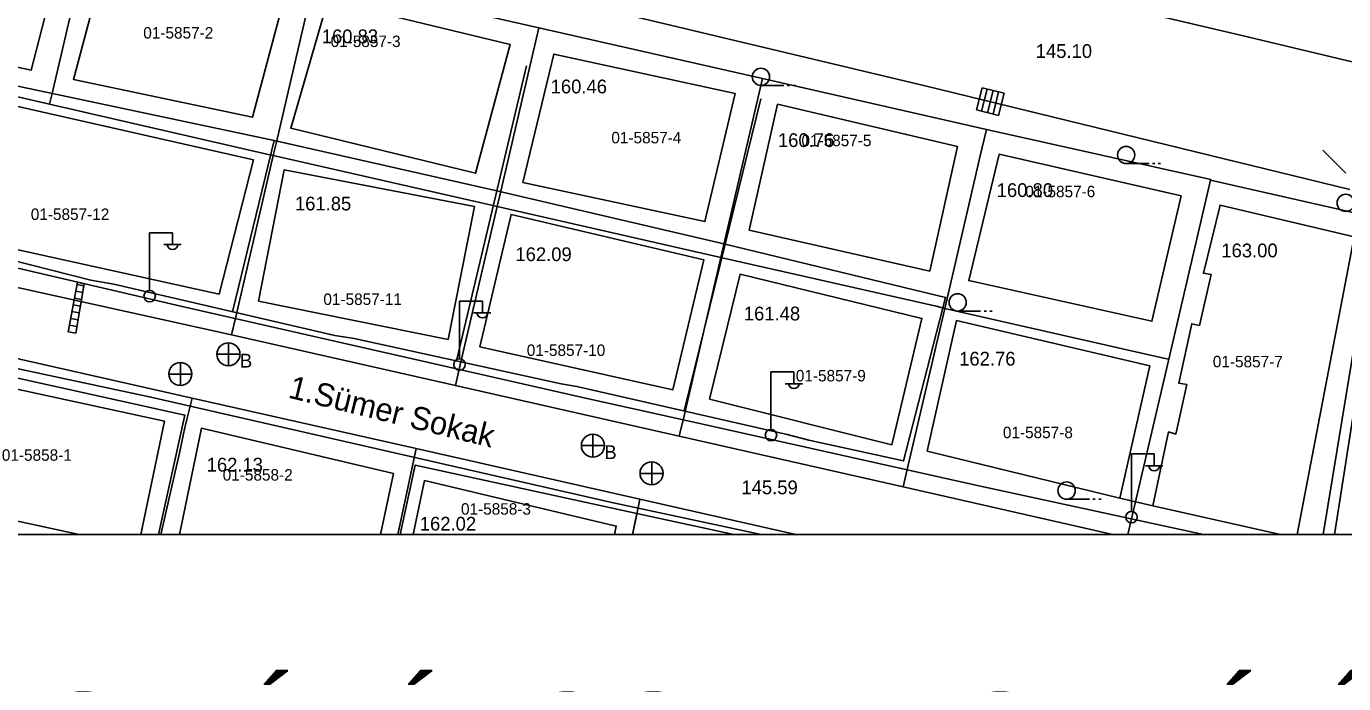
# Model space of a CAD drawing. Extents: x 419101 to 420177, y 4451541 to 4452254.
# Drawn here: x 419166.5 to 419281.2, y 4451750.3 to 4451807.7 of the extents above; entities that cross this region are included whole.
import ezdxf

# ---------------------------------------------------------------- set-up
doc = ezdxf.new("R2010")
doc.units = 0
for name, color, linetype in [('0_ÖNERİ_LEJAND', 7, 'Continuous'), ('2_KADASTRO', 7, 'Continuous'), ('3_HALİHAZIR', 7, 'Continuous')]:
    doc.layers.add(name, color=color, linetype=linetype)

msp = doc.modelspace()

# ---------------------------------------------------------------- linework, layer by layer
at = {"layer": '0_ÖNERİ_LEJAND'}
msp.add_lwpolyline([(419137.57, 4451763.36), (419597.85, 4451763.36), (419597.85, 4451583.5), (419137.57, 4451583.5)], close=True, dxfattribs=at)
at = {"layer": '2_KADASTRO'}
for points in [[(419156.48, 4451819.95), (419172.09, 4451816.4), (419168.67, 4451801.68), (419168.48, 4451800.87), (419157.62, 4451803.37), (419156.67, 4451803.59)], [(419168.48, 4451800.87), (419168.67, 4451801.68), (419172.09, 4451816.4), (419191.59, 4451811.97), (419188.22, 4451797.46), (419187.97, 4451796.39), (419187.77, 4451796.43)], [(419187.97, 4451796.39), (419188.22, 4451797.46), (419191.59, 4451811.97), (419211.09, 4451807.54), (419207.69, 4451792.92), (419207.47, 4451791.95), (419206.98, 4451792.06)], [(419207.47, 4451791.95), (419207.69, 4451792.92), (419211.09, 4451807.54), (419230.6, 4451803.11), (419227.14, 4451788.26), (419226.97, 4451787.51)], [(419156.67, 4451803.59), (419157.62, 4451803.37), (419168.48, 4451800.87), (419187.77, 4451796.43), (419187.97, 4451796.39), (419184.7, 4451782.34), (419184.33, 4451780.76), (419156.86, 4451786.84)], [(419226.97, 4451787.51), (419227.14, 4451788.26), (419230.6, 4451803.11), (419250.1, 4451798.68), (419249.56, 4451796.37), (419246.58, 4451783.56), (419246.47, 4451783.07), (419245.71, 4451783.25), (419227.06, 4451787.49)], [(419246.47, 4451783.07), (419246.58, 4451783.56), (419249.56, 4451796.37), (419250.1, 4451798.68), (419269.64, 4451794.32), (419269.62, 4451794.25), (419265.98, 4451778.63), (419265.42, 4451778.76)], [(419184.33, 4451780.76), (419184.7, 4451782.34), (419187.97, 4451796.39), (419206.98, 4451792.06), (419207.47, 4451791.95), (419204.26, 4451778.14), (419203.84, 4451776.34)], [(419203.84, 4451776.34), (419204.26, 4451778.14), (419207.47, 4451791.95), (419226.97, 4451787.51), (419223.78, 4451773.81), (419223.34, 4451771.92)], [(419223.34, 4451771.92), (419223.78, 4451773.81), (419226.97, 4451787.51), (419227.06, 4451787.49), (419245.71, 4451783.25), (419246.47, 4451783.07), (419243.29, 4451769.39), (419242.85, 4451767.5)]]:
    msp.add_lwpolyline(points, close=True, dxfattribs=at)
for points in [[(419262.42, 4451763.36), (419265.98, 4451778.63), (419269.62, 4451794.25), (419284.72, 4451790.82), (419280.41, 4451763.36)], [(419261.1, 4451763.36), (419242.85, 4451767.5), (419243.29, 4451769.39), (419246.47, 4451783.07), (419265.42, 4451778.76), (419265.98, 4451778.63), (419262.42, 4451763.36)], [(419161.55, 4451763.36), (419157.26, 4451764.34), (419156.99, 4451780.65), (419180.89, 4451775.25), (419180.27, 4451772.69), (419179.82, 4451770.59), (419178.16, 4451763.36)], [(419178.16, 4451763.36), (419179.82, 4451770.59), (419180.27, 4451772.69), (419180.89, 4451775.25), (419200.4, 4451770.84), (419199.72, 4451767.56), (419198.83, 4451763.36)], [(419198.83, 4451763.36), (419199.72, 4451767.56), (419200.4, 4451770.84), (419219.9, 4451766.43), (419219.57, 4451764.82), (419219.26, 4451763.36)], [(419219.26, 4451763.36), (419219.57, 4451764.82), (419219.9, 4451766.43), (419233.48, 4451763.36)], [(419178.16, 4451763.36), (419161.55, 4451763.36)], [(419198.83, 4451763.36), (419178.16, 4451763.36)], [(419219.26, 4451763.36), (419198.83, 4451763.36)], [(419233.48, 4451763.36), (419219.26, 4451763.36)], [(419262.42, 4451763.36), (419261.1, 4451763.36)], [(419280.41, 4451763.36), (419262.42, 4451763.36)]]:
    msp.add_lwpolyline(points, dxfattribs=at)
at = {"layer": '3_HALİHAZIR'}
for p, q in [((419230.45, 4451802.51), (419232.45, 4451802.51)), ((419232.75, 4451802.51), (419232.95, 4451802.51)), ((419233.25, 4451802.51), (419233.45, 4451802.51)), ((419249.71, 4451802.31), (419249.22, 4451800.37)), ((419249.71, 4451802.31), (419249.22, 4451800.37)), ((419250.15, 4451802.2), (419249.66, 4451800.26)), ((419251.65, 4451801.83), (419249.71, 4451802.31)), ((419251.65, 4451801.83), (419249.71, 4451802.31)), ((419250.68, 4451802.07), (419250.19, 4451800.13)), ((419251.16, 4451801.95), (419250.68, 4451800.01)), ((419251.16, 4451799.89), (419251.65, 4451801.83)), ((419251.16, 4451799.89), (419251.65, 4451801.83)), ((419249.22, 4451800.37), (419251.16, 4451799.89)), ((419249.22, 4451800.37), (419251.16, 4451799.89)), ((419281.4, 4451794.86), (419279.4, 4451796.86)), ((419262.27, 4451795.7), (419264.27, 4451795.7)), ((419264.57, 4451795.7), (419264.77, 4451795.7)), ((419265.07, 4451795.7), (419265.27, 4451795.7)), ((419177.19, 4451784.67), (419177.19, 4451789.67)), ((419177.19, 4451789.67), (419179.19, 4451789.67)), ((419179.19, 4451788.67), (419179.19, 4451789.67)), ((419178.43, 4451788.63), (419179.93, 4451788.63)), ((419170.76, 4451784.56), (419171.36, 4451784.45)), ((419170.87, 4451785.15), (419171.46, 4451785.04)), ((419170.54, 4451783.38), (419171.16, 4451783.26)), ((419170.65, 4451783.97), (419171.26, 4451783.85)), ((419204.18, 4451778.71), (419204.18, 4451783.71)), ((419204.18, 4451783.71), (419206.18, 4451783.71)), ((419206.18, 4451782.71), (419206.18, 4451783.71)), ((419170.32, 4451782.2), (419170.96, 4451782.08)), ((419170.43, 4451782.79), (419171.06, 4451782.67)), ((419205.42, 4451782.67), (419206.92, 4451782.67)), ((419247.59, 4451782.84), (419249.59, 4451782.84)), ((419249.89, 4451782.84), (419250.09, 4451782.84)), ((419250.39, 4451782.84), (419250.59, 4451782.84)), ((419170.21, 4451781.61), (419170.86, 4451781.49)), ((419184.06, 4451780.07), (419184.06, 4451778.07)), ((419183.06, 4451779.07), (419185.06, 4451779.07)), ((419178.86, 4451777.33), (419180.86, 4451777.33)), ((419179.88, 4451776.34), (419179.88, 4451778.34)), ((419231.32, 4451772.54), (419231.32, 4451777.54)), ((419231.32, 4451777.54), (419233.32, 4451777.54)), ((419233.32, 4451776.54), (419233.32, 4451777.54)), ((419232.56, 4451776.5), (419234.06, 4451776.5)), ((419215.81, 4451772.1), (419215.81, 4451770.1)), ((419214.81, 4451771.1), (419216.81, 4451771.1)), ((419220.94, 4451767.68), (419220.94, 4451769.68)), ((419262.72, 4451765.38), (419262.72, 4451770.38)), ((419262.72, 4451770.38), (419264.72, 4451770.38)), ((419263.96, 4451769.34), (419265.46, 4451769.34)), ((419264.72, 4451769.38), (419264.72, 4451770.38)), ((419219.92, 4451768.67), (419221.92, 4451768.67)), ((419257.08, 4451766.43), (419259.08, 4451766.43)), ((419259.38, 4451766.43), (419259.58, 4451766.43)), ((419259.88, 4451766.43), (419260.08, 4451766.43))]:
    msp.add_line(p, q, dxfattribs=at)
for points in [[(419166.43, 4451832.16), (419178.57, 4451829.29), (419209.49, 4451821.78), (419227.44, 4451817.59), (419248.38, 4451812.5), (419272.23, 4451806.89), (419295.94, 4451801.22)], [(419281.75, 4451793.44), (419244.87, 4451802.46), (419203.07, 4451812.46), (419158.1, 4451823.18), (419157.6, 4451823.14), (419156.65, 4451822.5), (419156.08, 4451821.71), (419155.73, 4451821), (419155.14, 4451804.29), (419154.69, 4451790.09), (419154.73, 4451789.84), (419154.94, 4451789.43), (419155.29, 4451789.11), (419155.71, 4451788.88), (419156.59, 4451788.69), (419180.02, 4451783.23), (419215.44, 4451775.18), (419223.05, 4451773.49), (419249.17, 4451767.66), (419269.02, 4451763.36)], [(419157.33, 4451804.21), (419188.03, 4451797.7)], [(419203.92, 4451778.49), (419210.03, 4451804.21)], [(419223.75, 4451774.13), (419227.32, 4451788.68), (419230.43, 4451801.34)], [(419184.42, 4451782.78), (419188.03, 4451797.7), (419207.44, 4451793.32)], [(419227.32, 4451788.68), (419207.44, 4451793.32)], [(419275.71, 4451763.36), (419264.59, 4451765.86), (419265.97, 4451772.3), (419266.6, 4451772.1), (419267.55, 4451776.43), (419266.86, 4451776.54), (419267.99, 4451781.73), (419268.67, 4451781.58), (419269.68, 4451786.02), (419269, 4451786.13), (419270.45, 4451792.08), (419282.13, 4451789.32), (419277.17, 4451763.36)], [(419279.44, 4451763.36), (419283.94, 4451790.7)], [(419172.06, 4451785.52), (419161.4, 4451788.22), (419161.57, 4451789.09)], [(419227.32, 4451788.68), (419246.54, 4451784.02), (419242.88, 4451769.76), (419234.62, 4451771.58)], [(419172.06, 4451785.52), (419174.08, 4451785.19)], [(419193.32, 4451780.71), (419174.08, 4451785.19)], [(419230.46, 4451763.36), (419217.45, 4451766.13), (419177.31, 4451775.33), (419158, 4451779.44), (419155.58, 4451779.68), (419154.93, 4451779.42), (419154.22, 4451778.77), (419152.96, 4451776.88), (419152.58, 4451775.8), (419152.55, 4451764.54), (419152.55, 4451763.5), (419152.54, 4451763.36)], [(419193.32, 4451780.71), (419195.01, 4451780.45)], [(419213.05, 4451776.49), (419195.01, 4451780.45)], [(419157.81, 4451763.36), (419157.97, 4451778.7), (419180.27, 4451773.77), (419177.97, 4451763.36)], [(419176.43, 4451763.36), (419178.48, 4451773.24), (419160.65, 4451777.09), (419159.49, 4451765.86), (419171.05, 4451763.36)], [(419213.05, 4451776.49), (419214.41, 4451776.26)], [(419232.74, 4451772.07), (419214.41, 4451776.26)], [(419197.3, 4451763.36), (419198.43, 4451768.66), (419181.71, 4451772.62), (419179.8, 4451763.36)], [(419232.74, 4451772.07), (419234.62, 4451771.58)], [(419199.01, 4451763.36), (419200.33, 4451769.4), (419219.64, 4451765.17)], [(419217.68, 4451763.36), (419217.84, 4451764.09), (419201.13, 4451768.05), (419200.15, 4451763.36)], [(419264.59, 4451765.86), (419261.73, 4451766.53)], [(419219.64, 4451765.17), (419219.26, 4451763.36)], [(419219.64, 4451765.17), (419228.09, 4451763.36)], [(419152.54, 4451763.36), (419230.46, 4451763.36)], [(419171.05, 4451763.36), (419176.43, 4451763.36)], [(419179.8, 4451763.36), (419197.3, 4451763.36)], [(419200.15, 4451763.36), (419217.68, 4451763.36)], [(419269.02, 4451763.36), (419279.44, 4451763.36)], [(419277.17, 4451763.36), (419275.71, 4451763.36)]]:
    msp.add_lwpolyline(points, dxfattribs=at)
for points in [[(419159.39, 4451816.77), (419159.09, 4451805.53), (419166.86, 4451803.84), (419169.63, 4451814.57)], [(419173.37, 4451813.64), (419170.56, 4451803.04), (419186.16, 4451799.73), (419189, 4451810.44)], [(419192.71, 4451809.93), (419189.49, 4451798.78), (419205.58, 4451794.86), (419208.61, 4451806.08)], [(419209.71, 4451794.05), (419225.57, 4451790.64), (419228.2, 4451801.81), (419212.41, 4451805.25)], [(419159.13, 4451789.63), (419183.26, 4451784.31), (419186.24, 4451796.02), (419159.42, 4451802.09)], [(419231.88, 4451800.87), (419229.42, 4451789.9), (419245.16, 4451786.32), (419247.58, 4451797.18)], [(419251.2, 4451796.52), (419248.56, 4451785.49), (419264.51, 4451781.95), (419267.06, 4451792.87)], [(419186.68, 4451783.7), (419203.19, 4451780.36), (419205.5, 4451791.94), (419188.92, 4451795.14)], [(419205.97, 4451779.72), (419222.78, 4451775.98), (419225.48, 4451787.3), (419208.68, 4451791.26)], [(419170.76, 4451780.9), (419170.1, 4451781.02), (419170.91, 4451785.35), (419171.49, 4451785.22)], [(419225.98, 4451775.15), (419241.86, 4451771.18), (419244.47, 4451782.19), (419228.63, 4451786.04)], [(419244.94, 4451770.62), (419261.73, 4451766.53), (419264.32, 4451778.05), (419247.48, 4451782.01)]]:
    msp.add_lwpolyline(points, close=True, dxfattribs=at)
for centre, radius in [((419230.45, 4451803.26), 0.75), ((419262.27, 4451796.45), 0.75), ((419281.4, 4451792.27), 0.75), ((419177.2, 4451784.14), 0.5), ((419247.59, 4451783.59), 0.75), ((419184.06, 4451779.07), 1), ((419204.19, 4451778.18), 0.5), ((419179.87, 4451777.35), 1), ((419215.81, 4451771.1), 1), ((419231.33, 4451772.02), 0.5), ((419220.92, 4451768.69), 1), ((419257.08, 4451767.18), 0.75), ((419262.73, 4451764.86), 0.5)]:
    msp.add_circle(centre, radius, dxfattribs=at)
for centre in [(419179.19, 4451788.67), (419206.18, 4451782.71), (419233.32, 4451776.55), (419264.72, 4451769.38)]:
    msp.add_arc(centre, 0.474, 184.8384, 355.1464, dxfattribs=at)

# ---------------------------------------------------------------- texts
at = {"layer": '0_ÖNERİ_LEJAND'}
msp.add_text('BURSA ÝLÝ, OSMANGAZÝ ÝLÇESÝ', height=7.68, dxfattribs=at).set_placement((419146.21, 4451741.89))
at = {"layer": '2_KADASTRO'}
for s, p in [('01-5857-2', (419176.64, 4451806.6)), ('01-5857-3', (419192.96, 4451805.86)), ('01-5857-4', (419217.42, 4451797.46)), ('01-5857-5', (419233.98, 4451797.21)), ('01-5857-6', (419253.48, 4451792.76)), ('01-5857-12', (419166.84, 4451790.78)), ('01-5857-11', (419192.33, 4451783.37)), ('01-5857-10', (419210.05, 4451778.92)), ('01-5857-7', (419269.82, 4451777.93)), ('01-5857-9', (419233.49, 4451776.7)), ('01-5857-8', (419251.53, 4451771.75)), ('01-5858-1', (419164.32, 4451769.78)), ('01-5858-2', (419183.56, 4451768.05)), ('01-5858-3', (419204.32, 4451765.08))]:
    msp.add_text(s, height=1, dxfattribs=at).set_placement(p)
at = {"layer": '3_HALİHAZIR'}
for s, p in [('160.83', (419192.19, 4451806.19)), ('160.46 ', (419212.13, 4451801.82)), ('160.76 ', (419231.93, 4451797.14)), ('160.80', (419250.99, 4451792.78)), ('161.85', (419189.85, 4451791.61)), ('162.09', (419209.06, 4451787.19)), ('163.00', (419270.56, 4451787.52)), ('161.48', (419228.96, 4451782.02)), ('B', (419185.06, 4451777.91)), ('162.76', (419247.72, 4451778.08)), ('B', (419216.81, 4451769.93)), ('162.13', (419182.16, 4451768.84)), ('162.02', (419200.73, 4451763.69))]:
    msp.add_text(s, height=1.2, dxfattribs=at).set_placement(p)
for s, height, rotation, p in [('145.10 ', 1.2, 359.998, (419254.39, 4451804.91)), ('1.Sümer Sokak', 2, 346.1421, (419189.19, 4451775.3)), ('145.59 ', 1.2, 359.998, (419228.75, 4451766.86))]:
    msp.add_text(s, height=height, rotation=rotation, dxfattribs=at).set_placement(p)

doc.saveas('drawing.dxf')
